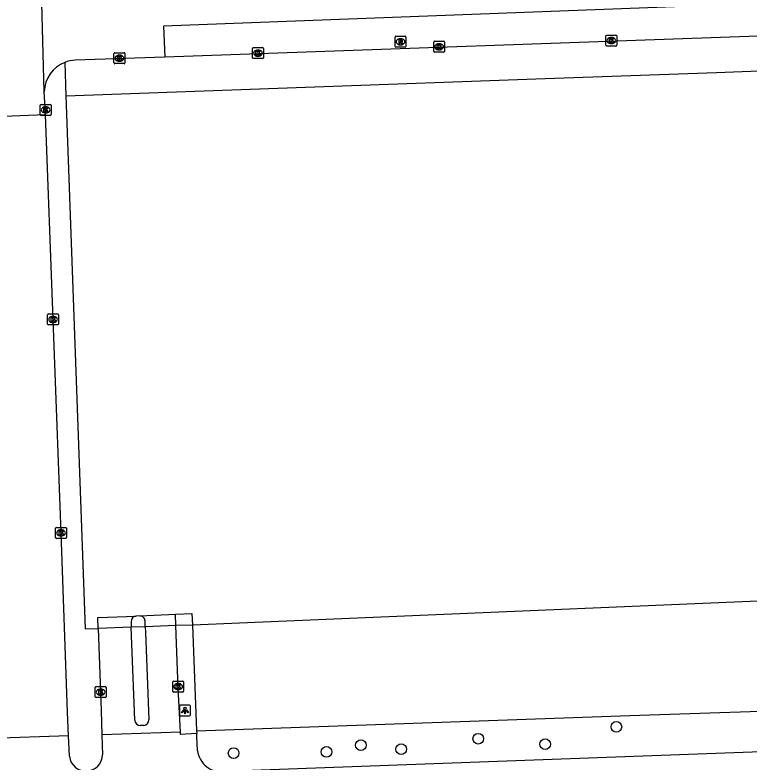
# Model space of a CAD drawing. Extents: x 160557 to 161245, y 385330 to 386505.
# Drawn here: x 160707.4 to 160774.6, y 386154.9 to 386223.3 of the extents above; entities that cross this region are included whole.
import ezdxf

# ---------------------------------------------------------------- set-up
doc = ezdxf.new("R2010")
doc.units = 0
for name, color, linetype in [('IMGEO_Boom', 7, 'Continuous'), ('IMGEO_Groenvoorziening', 7, 'Continuous'), ('IMGEO_Hek', 7, 'Continuous'), ('IMGEO_Kolk', 7, 'Continuous'), ('IMGEO_Lichtpunt', 7, 'Continuous'), ('IMGEO_Parkeervlak_open', 7, 'Continuous'), ('IMGEO_Rijbaan_lokaal_open', 7, 'Continuous'), ('IMGEO_Rioolput', 7, 'Continuous'), ('IMGEO_Verkeerseiland_open', 7, 'Continuous'), ('IMGEO_Voetpad_open', 7, 'Continuous')]:
    doc.layers.add(name, color=color, linetype=linetype)

msp = doc.modelspace()

# ---------------------------------------------------------------- linework, layer by layer
at = {"layer": 'IMGEO_Boom'}
for centre in [(160762.455, 386158.156), (160749.81, 386157.065), (160739.056, 386156.471), (160755.93, 386156.563), (160727.401, 386155.749), (160735.908, 386155.859), (160742.751, 386156.106)]:
    msp.add_circle(centre, 0.489, dxfattribs=at)
at = {"layer": 'IMGEO_Groenvoorziening'}
msp.add_lwpolyline([(160724.009, 386157.799), (160763.692, 386159.181), (160782.019, 386159.806), (160844.077, 386162.049)], dxfattribs=at)
at = {"layer": 'IMGEO_Hek'}
msp.add_lwpolyline([(160724.009, 386157.799), (160763.692, 386159.181)], dxfattribs=at)
at = {"layer": 'IMGEO_Kolk'}
for p, q in [((160761.49, 386220.537), (160761.49, 386221.389)), ((160761.565, 386221.463), (160762.417, 386221.463)), ((160761.978, 386221.243), (160762.003, 386221.243)), ((160762.491, 386221.389), (160762.491, 386220.537)), ((160745.721, 386219.975), (160745.721, 386220.827)), ((160745.796, 386220.901), (160746.648, 386220.901)), ((160746.209, 386220.681), (160746.234, 386220.681)), ((160746.722, 386220.827), (160746.722, 386219.975)), ((160762.417, 386220.463), (160761.565, 386220.463)), ((160762.001, 386220.683), (160761.976, 386220.683)), ((160716.444, 386218.925), (160716.444, 386219.777)), ((160716.519, 386219.851), (160717.371, 386219.851)), ((160717.445, 386219.777), (160717.445, 386218.925)), ((160729.124, 386219.393), (160729.124, 386220.245)), ((160729.199, 386220.319), (160730.051, 386220.319)), ((160729.612, 386220.099), (160729.637, 386220.099)), ((160730.125, 386220.245), (160730.125, 386219.393)), ((160746.648, 386219.901), (160745.796, 386219.901)), ((160746.232, 386220.121), (160746.207, 386220.121)), ((160716.955, 386219.071), (160716.93, 386219.071)), ((160716.932, 386219.631), (160716.957, 386219.631)), ((160730.051, 386219.319), (160729.199, 386219.319)), ((160729.635, 386219.539), (160729.61, 386219.539)), ((160717.371, 386218.851), (160716.519, 386218.851)), ((160709.684, 386214.191), (160709.684, 386215.043)), ((160709.759, 386215.117), (160710.611, 386215.117)), ((160710.172, 386214.897), (160710.197, 386214.897)), ((160710.685, 386215.043), (160710.685, 386214.191)), ((160710.195, 386214.337), (160710.17, 386214.337)), ((160710.611, 386214.117), (160709.759, 386214.117)), ((160710.363, 386195.017), (160710.363, 386195.869)), ((160710.438, 386195.943), (160711.29, 386195.943)), ((160711.364, 386195.869), (160711.364, 386195.017)), ((160710.874, 386195.163), (160710.849, 386195.163)), ((160710.851, 386195.723), (160710.876, 386195.723)), ((160711.29, 386194.943), (160710.438, 386194.943)), ((160711.097, 386175.474), (160711.097, 386176.326)), ((160711.172, 386176.4), (160712.024, 386176.4)), ((160711.585, 386176.18), (160711.61, 386176.18)), ((160712.098, 386176.326), (160712.098, 386175.474)), ((160712.024, 386175.4), (160711.172, 386175.4)), ((160711.608, 386175.62), (160711.583, 386175.62)), ((160721.821, 386161.413), (160721.821, 386162.265)), ((160721.896, 386162.339), (160722.748, 386162.339)), ((160722.822, 386162.265), (160722.822, 386161.413)), ((160714.721, 386160.906), (160714.721, 386161.758)), ((160714.796, 386161.832), (160715.648, 386161.832)), ((160715.209, 386161.612), (160715.234, 386161.612)), ((160715.722, 386161.758), (160715.722, 386160.906)), ((160722.332, 386161.559), (160722.307, 386161.559)), ((160722.309, 386162.119), (160722.334, 386162.119)), ((160715.232, 386161.052), (160715.207, 386161.052)), ((160722.748, 386161.339), (160721.896, 386161.339)), ((160715.648, 386160.832), (160714.796, 386160.832))]:
    msp.add_line(p, q, dxfattribs=at)
for points in [[(160761.49, 386220.537), (160761.49, 386221.389)], [(160761.565, 386221.463), (160762.417, 386221.463)], [(160761.811, 386221.163), (160761.934, 386221.163), (160761.934, 386221.012), (160762.064, 386221.163), (160762.228, 386221.163), (160762.082, 386221.012), (160762.235, 386220.763), (160762.083, 386220.763), (160761.998, 386220.927), (160761.934, 386220.86), (160761.934, 386220.763), (160761.811, 386220.763), (160761.811, 386221.163)], [(160762.491, 386221.389), (160762.491, 386220.537)], [(160745.721, 386219.975), (160745.721, 386220.827)], [(160745.796, 386220.901), (160746.648, 386220.901)], [(160746.042, 386220.601), (160746.165, 386220.601), (160746.165, 386220.45), (160746.295, 386220.601), (160746.459, 386220.601), (160746.313, 386220.45), (160746.466, 386220.201), (160746.314, 386220.201), (160746.229, 386220.365), (160746.165, 386220.298), (160746.165, 386220.201), (160746.042, 386220.201), (160746.042, 386220.601)], [(160746.722, 386220.827), (160746.722, 386219.975)], [(160762.417, 386220.463), (160761.565, 386220.463)], [(160716.444, 386218.925), (160716.444, 386219.777)], [(160716.519, 386219.851), (160717.371, 386219.851)], [(160717.445, 386219.777), (160717.445, 386218.925)], [(160729.124, 386219.393), (160729.124, 386220.245)], [(160729.199, 386220.319), (160730.051, 386220.319)], [(160729.445, 386220.019), (160729.568, 386220.019), (160729.568, 386219.868), (160729.698, 386220.019), (160729.862, 386220.019), (160729.716, 386219.868), (160729.869, 386219.619), (160729.717, 386219.619), (160729.632, 386219.783), (160729.568, 386219.716), (160729.568, 386219.619), (160729.445, 386219.619), (160729.445, 386220.019)], [(160730.125, 386220.245), (160730.125, 386219.393)], [(160746.648, 386219.901), (160745.796, 386219.901)], [(160716.765, 386219.551), (160716.888, 386219.551), (160716.888, 386219.4), (160717.018, 386219.551), (160717.182, 386219.551), (160717.036, 386219.4), (160717.189, 386219.151), (160717.037, 386219.151), (160716.952, 386219.315), (160716.888, 386219.248), (160716.888, 386219.151), (160716.765, 386219.151), (160716.765, 386219.551)], [(160730.051, 386219.319), (160729.199, 386219.319)], [(160717.371, 386218.851), (160716.519, 386218.851)], [(160709.684, 386214.191), (160709.684, 386215.043)], [(160709.759, 386215.117), (160710.611, 386215.117)], [(160710.685, 386215.043), (160710.685, 386214.191)], [(160710.005, 386214.817), (160710.128, 386214.817), (160710.128, 386214.666), (160710.258, 386214.817), (160710.422, 386214.817), (160710.276, 386214.666), (160710.429, 386214.417), (160710.277, 386214.417), (160710.192, 386214.581), (160710.128, 386214.514), (160710.128, 386214.417), (160710.005, 386214.417), (160710.005, 386214.817)], [(160710.611, 386214.117), (160709.759, 386214.117)], [(160710.363, 386195.017), (160710.363, 386195.869)], [(160710.438, 386195.943), (160711.29, 386195.943)], [(160711.364, 386195.869), (160711.364, 386195.017)], [(160710.684, 386195.643), (160710.807, 386195.643), (160710.807, 386195.492), (160710.937, 386195.643), (160711.101, 386195.643), (160710.955, 386195.492), (160711.108, 386195.243), (160710.956, 386195.243), (160710.871, 386195.407), (160710.807, 386195.34), (160710.807, 386195.243), (160710.684, 386195.243), (160710.684, 386195.643)], [(160711.29, 386194.943), (160710.438, 386194.943)], [(160711.097, 386175.474), (160711.097, 386176.326)], [(160711.172, 386176.4), (160712.024, 386176.4)], [(160711.418, 386176.1), (160711.541, 386176.1), (160711.541, 386175.949), (160711.671, 386176.1), (160711.835, 386176.1), (160711.689, 386175.949), (160711.842, 386175.7), (160711.69, 386175.7), (160711.605, 386175.864), (160711.541, 386175.797), (160711.541, 386175.7), (160711.418, 386175.7), (160711.418, 386176.1)], [(160712.098, 386176.326), (160712.098, 386175.474)], [(160712.024, 386175.4), (160711.172, 386175.4)], [(160721.821, 386161.413), (160721.821, 386162.265)], [(160721.896, 386162.339), (160722.748, 386162.339)], [(160722.822, 386162.265), (160722.822, 386161.413)], [(160714.721, 386160.906), (160714.721, 386161.758)], [(160714.796, 386161.832), (160715.648, 386161.832)], [(160715.722, 386161.758), (160715.722, 386160.906)], [(160722.142, 386162.039), (160722.265, 386162.039), (160722.265, 386161.888), (160722.395, 386162.039), (160722.559, 386162.039), (160722.413, 386161.888), (160722.566, 386161.639), (160722.414, 386161.639), (160722.329, 386161.803), (160722.265, 386161.736), (160722.265, 386161.639), (160722.142, 386161.639), (160722.142, 386162.039)], [(160715.042, 386161.532), (160715.165, 386161.532), (160715.165, 386161.381), (160715.295, 386161.532), (160715.459, 386161.532), (160715.313, 386161.381), (160715.466, 386161.132), (160715.314, 386161.132), (160715.229, 386161.296), (160715.165, 386161.229), (160715.165, 386161.132), (160715.042, 386161.132), (160715.042, 386161.532)], [(160722.748, 386161.339), (160721.896, 386161.339)], [(160715.648, 386160.832), (160714.796, 386160.832)]]:
    msp.add_lwpolyline(points, dxfattribs=at)
for centre, start, end in [((160761.567, 386221.387), 91.55205, 178.44795), ((160761.567, 386221.387), 91.55205, 178.44795), ((160762.415, 386221.387), 1.55205, 88.44795), ((160762.415, 386221.387), 1.55205, 88.44795), ((160745.798, 386220.825), 91.55205, 178.44795), ((160745.798, 386220.825), 91.55205, 178.44795), ((160746.646, 386220.825), 1.55205, 88.44795), ((160746.646, 386220.825), 1.55205, 88.44795), ((160761.567, 386220.539), 181.55205, 268.44795), ((160761.567, 386220.539), 181.55205, 268.44795), ((160762.415, 386220.539), 271.55205, 358.44795), ((160762.415, 386220.539), 271.55205, 358.44795), ((160716.521, 386219.775), 91.55205, 178.44795), ((160716.521, 386219.775), 91.55205, 178.44795), ((160717.369, 386219.775), 1.55205, 88.44795), ((160717.369, 386219.775), 1.55205, 88.44795), ((160729.201, 386220.243), 91.55205, 178.44795), ((160729.201, 386220.243), 91.55205, 178.44795), ((160730.049, 386220.243), 1.55205, 88.44795), ((160730.049, 386220.243), 1.55205, 88.44795), ((160745.798, 386219.977), 181.55205, 268.44795), ((160745.798, 386219.977), 181.55205, 268.44795), ((160746.646, 386219.977), 271.55205, 358.44795), ((160746.646, 386219.977), 271.55205, 358.44795), ((160729.201, 386219.395), 181.55205, 268.44795), ((160729.201, 386219.395), 181.55205, 268.44795), ((160730.049, 386219.395), 271.55205, 358.44795), ((160730.049, 386219.395), 271.55205, 358.44795), ((160716.521, 386218.927), 181.55205, 268.44795), ((160716.521, 386218.927), 181.55205, 268.44795), ((160717.369, 386218.927), 271.55205, 358.44795), ((160717.369, 386218.927), 271.55205, 358.44795), ((160709.761, 386215.041), 91.55205, 178.44795), ((160709.761, 386215.041), 91.55205, 178.44795), ((160710.609, 386215.041), 1.55205, 88.44795), ((160710.609, 386215.041), 1.55205, 88.44795), ((160709.761, 386214.193), 181.55205, 268.44795), ((160709.761, 386214.193), 181.55205, 268.44795), ((160710.609, 386214.193), 271.55205, 358.44795), ((160710.609, 386214.193), 271.55205, 358.44795), ((160710.44, 386195.867), 91.55205, 178.44795), ((160710.44, 386195.867), 91.55205, 178.44795), ((160711.288, 386195.867), 1.55205, 88.44795), ((160711.288, 386195.867), 1.55205, 88.44795), ((160710.44, 386195.019), 181.55205, 268.44795), ((160710.44, 386195.019), 181.55205, 268.44795), ((160711.288, 386195.019), 271.55205, 358.44795), ((160711.288, 386195.019), 271.55205, 358.44795), ((160711.174, 386176.324), 91.55205, 178.44795), ((160711.174, 386176.324), 91.55205, 178.44795), ((160712.022, 386176.324), 1.55205, 88.44795), ((160712.022, 386176.324), 1.55205, 88.44795), ((160711.174, 386175.476), 181.55205, 268.44795), ((160711.174, 386175.476), 181.55205, 268.44795), ((160712.022, 386175.476), 271.55205, 358.44795), ((160712.022, 386175.476), 271.55205, 358.44795), ((160721.898, 386162.263), 91.55205, 178.44795), ((160721.898, 386162.263), 91.55205, 178.44795), ((160722.746, 386162.263), 1.55205, 88.44795), ((160722.746, 386162.263), 1.55205, 88.44795), ((160714.798, 386161.756), 91.55205, 178.44795), ((160714.798, 386161.756), 91.55205, 178.44795), ((160715.646, 386161.756), 1.55205, 88.44795), ((160715.646, 386161.756), 1.55205, 88.44795), ((160714.798, 386160.908), 181.55205, 268.44795), ((160714.798, 386160.908), 181.55205, 268.44795), ((160715.646, 386160.908), 271.55205, 358.44795), ((160715.646, 386160.908), 271.55205, 358.44795), ((160721.898, 386161.415), 181.55205, 268.44795), ((160721.898, 386161.415), 181.55205, 268.44795), ((160722.746, 386161.415), 271.55205, 358.44795), ((160722.746, 386161.415), 271.55205, 358.44795)]:
    msp.add_arc(centre, 0.0765, start, end, dxfattribs=at)
for centre, major_axis, ratio, start_param, end_param in [((160761.977, 386220.963), (-0.387, 0.002), 0.722429, 4.712389, 7.853982), ((160762.002, 386220.963), (-0.39, 0.002), 0.717154, 1.570796, 4.712389), ((160746.208, 386220.401), (-0.387, 0.002), 0.722429, 4.712389, 7.853982), ((160746.233, 386220.401), (-0.39, 0.002), 0.717154, 1.570796, 4.712389), ((160729.611, 386219.819), (-0.387, 0.002), 0.722429, 4.712389, 7.853982), ((160729.636, 386219.819), (-0.39, 0.002), 0.717154, 1.570796, 4.712389), ((160716.931, 386219.351), (-0.387, 0.002), 0.722429, 4.712389, 7.853982), ((160716.956, 386219.351), (-0.39, 0.002), 0.717154, 1.570796, 4.712389), ((160710.171, 386214.617), (-0.387, 0.002), 0.722429, 4.712389, 7.853982), ((160710.196, 386214.617), (-0.39, 0.002), 0.717154, 1.570796, 4.712389), ((160710.85, 386195.443), (-0.387, 0.002), 0.722429, 4.712389, 7.853982), ((160710.875, 386195.443), (-0.39, 0.002), 0.717154, 1.570796, 4.712389), ((160711.584, 386175.9), (-0.387, 0.002), 0.722429, 4.712389, 7.853982), ((160711.609, 386175.9), (-0.39, 0.002), 0.717154, 1.570796, 4.712389), ((160715.208, 386161.332), (-0.387, 0.002), 0.722429, 4.712389, 7.853982), ((160715.233, 386161.332), (-0.39, 0.002), 0.717154, 1.570796, 4.712389), ((160722.308, 386161.839), (-0.387, 0.002), 0.722429, 4.712389, 7.853982), ((160722.333, 386161.839), (-0.39, 0.002), 0.717154, 1.570796, 4.712389)]:
    msp.add_ellipse(centre, major_axis=major_axis, ratio=ratio, start_param=start_param, end_param=end_param, dxfattribs=at)
at = {"layer": 'IMGEO_Lichtpunt'}
for p, q in [((160722.451, 386160.052), (160722.451, 386159.245)), ((160722.451, 386160.052), (160722.451, 386159.245)), ((160723.353, 386160.147), (160722.545, 386160.147)), ((160723.353, 386160.147), (160722.545, 386160.147)), ((160723.447, 386159.245), (160723.447, 386160.052)), ((160723.447, 386159.245), (160723.447, 386160.052)), ((160722.545, 386159.151), (160723.353, 386159.151)), ((160722.545, 386159.151), (160723.353, 386159.151))]:
    msp.add_line(p, q, dxfattribs=at)
for points in [[(160722.825, 386159.716), (160722.864, 386159.688), (160722.676, 386159.426), (160722.638, 386159.453), (160722.825, 386159.716)], [(160722.927, 386159.668), (160722.974, 386159.668), (160722.974, 386159.346), (160722.927, 386159.346), (160722.927, 386159.668)], [(160723.037, 386159.688), (160723.075, 386159.715), (160723.262, 386159.453), (160723.223, 386159.425), (160723.037, 386159.688)]]:
    msp.add_lwpolyline(points, dxfattribs=at)
msp.add_circle((160722.95, 386159.85), 0.0994, dxfattribs=at)
for centre, start, end in [((160722.545, 386160.052), 90, 180), ((160722.545, 386160.052), 90, 180), ((160723.353, 386160.052), 0, 90), ((160723.353, 386160.052), 0, 90), ((160722.545, 386159.245), 180, 270), ((160722.545, 386159.245), 180, 270), ((160723.353, 386159.245), 270, 0), ((160723.353, 386159.245), 270, 360)]:
    msp.add_arc(centre, 0.0946, start, end, dxfattribs=at)
at = {"layer": 'IMGEO_Parkeervlak_open'}
for points in [[(160712.04, 386215.898), (160755.928, 386217.488), (160763.779, 386217.764), (160771.628, 386218.043), (160779.482, 386218.337), (160780.094, 386218.358), (160780.199, 386218.361)], [(160794.118, 386170.439), (160723.622, 386167.47)], [(160718.821, 386168.302), (160718.471, 386168.288)]]:
    msp.add_lwpolyline(points, dxfattribs=at)
at = {"layer": 'IMGEO_Rijbaan_lokaal_open'}
for points in [[(160710.062, 386216.303), (160709.727, 386229.046)], [(160778.327, 386221.458), (160778.244, 386224.449), (160720.99, 386222.294), (160721.107, 386219.448)], [(160721.107, 386219.448), (160712.878, 386219.159)], [(160710.167, 386214.158), (160710.162, 386214.292), (160710.062, 386216.303)], [(160710.167, 386214.158), (160703.194, 386213.895)], [(160712.284, 386157.315), (160712.186, 386159.504), (160711.598, 386175.9), (160710.864, 386195.443), (160710.167, 386214.158)], [(160718.821, 386168.302), (160722.065, 386168.468)], [(160722.106, 386167.416), (160722.065, 386168.468)], [(160715.001, 386167.164), (160714.963, 386168.172), (160718.471, 386168.288)], [(160718.001, 386167.794), (160718.021, 386167.268)], [(160719.305, 386167.318), (160719.286, 386167.823)], [(160718.021, 386167.268), (160715.001, 386167.164)], [(160715.001, 386167.164), (160715.222, 386161.332), (160715.27, 386159.638), (160715.321, 386157.416)], [(160718.348, 386158.752), (160718.021, 386167.268)], [(160722.106, 386167.416), (160719.305, 386167.318)], [(160719.305, 386167.318), (160719.324, 386166.824), (160719.633, 386158.804)], [(160722.534, 386157.674), (160722.326, 386161.727), (160722.106, 386167.416)], [(160719.165, 386158.284), (160718.847, 386158.284)], [(160722.534, 386157.674), (160715.321, 386157.416)], [(160712.284, 386157.315), (160705.123, 386157.072)]]:
    msp.add_lwpolyline(points, dxfattribs=at)
for centre, radius, start, end in [((160713.002, 386216.197), 2.965, 92.39701, 111.19748), ((160712.997, 386216.226), 2.936, 111.30394, 178.49819), ((160718.491, 386167.798), 0.49, 92.37242, 180.4799), ((160718.835, 386167.85), 0.452, 356.58653, 91.71414), ((160718.84, 386158.776), 0.492, 182.80339, 270.86891), ((160719.119, 386158.796), 0.514, 275.13388, 0.89169)]:
    msp.add_arc(centre, radius, start, end, dxfattribs=at)
at = {"layer": 'IMGEO_Rioolput'}
for p, q in [((160742.183, 386220.43), (160742.183, 386221.282)), ((160742.258, 386221.356), (160743.11, 386221.356)), ((160742.671, 386221.136), (160742.696, 386221.136)), ((160743.184, 386221.282), (160743.184, 386220.43)), ((160742.694, 386220.576), (160742.669, 386220.576)), ((160743.11, 386220.356), (160742.258, 386220.356))]:
    msp.add_line(p, q, dxfattribs=at)
for points in [[(160742.183, 386220.43), (160742.183, 386221.282)], [(160742.258, 386221.356), (160743.11, 386221.356)], [(160742.772, 386221.054), (160742.52, 386221.056), (160742.52, 386220.656)], [(160743.184, 386221.282), (160743.184, 386220.43)], [(160742.52, 386220.656), (160742.644, 386220.656), (160742.644, 386220.818), (160742.655, 386220.818)], [(160742.698, 386220.975), (160742.644, 386220.975), (160742.644, 386220.894)], [(160742.644, 386220.894), (160742.696, 386220.894)], [(160742.702, 386220.789), (160742.773, 386220.656), (160742.913, 386220.656), (160742.848, 386220.782)], [(160743.11, 386220.356), (160742.258, 386220.356)]]:
    msp.add_lwpolyline(points, dxfattribs=at)
for centre, radius, start, end in [((160742.26, 386221.28), 0.0765, 91.55205, 178.44795), ((160742.26, 386221.28), 0.0765, 91.55205, 178.44795), ((160742.771, 386220.944), 0.109, 350.36119, 89.41601), ((160743.108, 386221.28), 0.0765, 1.55205, 88.44795), ((160743.108, 386221.28), 0.0765, 1.55205, 88.44795), ((160742.26, 386220.432), 0.0765, 181.55205, 268.44795), ((160742.26, 386220.432), 0.0765, 181.55205, 268.44795), ((160742.654, 386220.765), 0.0533, 26.02933, 88.69889), ((160742.68, 386221.083), 0.19, 274.7715, 282.96867), ((160742.704, 386220.879), 0.0964, 77.00612, 93.18647), ((160742.718, 386220.936), 0.0378, 276.66336, 79.67722), ((160742.769, 386220.944), 0.112, 277.58423, 350.98172), ((160742.753, 386220.729), 0.108, 29.51342, 73.79051), ((160743.108, 386220.432), 0.0765, 271.55205, 358.44795), ((160743.108, 386220.432), 0.0765, 271.55205, 358.44795)]:
    msp.add_arc(centre, radius, start, end, dxfattribs=at)
for centre, major_axis, ratio, start_param, end_param in [((160742.67, 386220.856), (-0.387, 0.002), 0.722429, 4.712389, 7.853982), ((160742.695, 386220.856), (-0.39, 0.002), 0.717154, 1.570796, 4.712389)]:
    msp.add_ellipse(centre, major_axis=major_axis, ratio=ratio, start_param=start_param, end_param=end_param, dxfattribs=at)
at = {"layer": 'IMGEO_Verkeerseiland_open'}
msp.add_lwpolyline([(160719.305, 386167.318), (160718.021, 386167.268)], dxfattribs=at)
at = {"layer": 'IMGEO_Voetpad_open'}
for points in [[(160778.056, 386221.448), (160778.037, 386221.447), (160721.107, 386219.448)], [(160711.93, 386218.961), (160712.04, 386215.898)], [(160712.04, 386215.898), (160713.797, 386167.123), (160715.001, 386167.164)], [(160722.065, 386168.468), (160723.579, 386168.531), (160723.622, 386167.47)], [(160723.622, 386167.47), (160722.106, 386167.416)], [(160723.622, 386167.47), (160724.009, 386157.799)], [(160842.227, 386158.315), (160814.477, 386157.284), (160814.421, 386158.783), (160804.459, 386158.413), (160804.496, 386156.913), (160789.885, 386156.386), (160726.584, 386154.051)], [(160724.019, 386157.55), (160722.539, 386157.459), (160722.534, 386157.674)], [(160724.009, 386157.799), (160724.019, 386157.55)], [(160724.098, 386155.988), (160724.032, 386157.224), (160724.019, 386157.55)], [(160712.362, 386155.455), (160712.284, 386157.315)], [(160715.321, 386157.416), (160715.399, 386155.598)]]:
    msp.add_lwpolyline(points, dxfattribs=at)
for centre, radius, start, end in [((160713.876, 386155.621), 1.523, 186.24757, 359.1441), ((160726.289, 386156.236), 2.205, 186.46864, 277.68253)]:
    msp.add_arc(centre, radius, start, end, dxfattribs=at)

doc.saveas('drawing.dxf')
